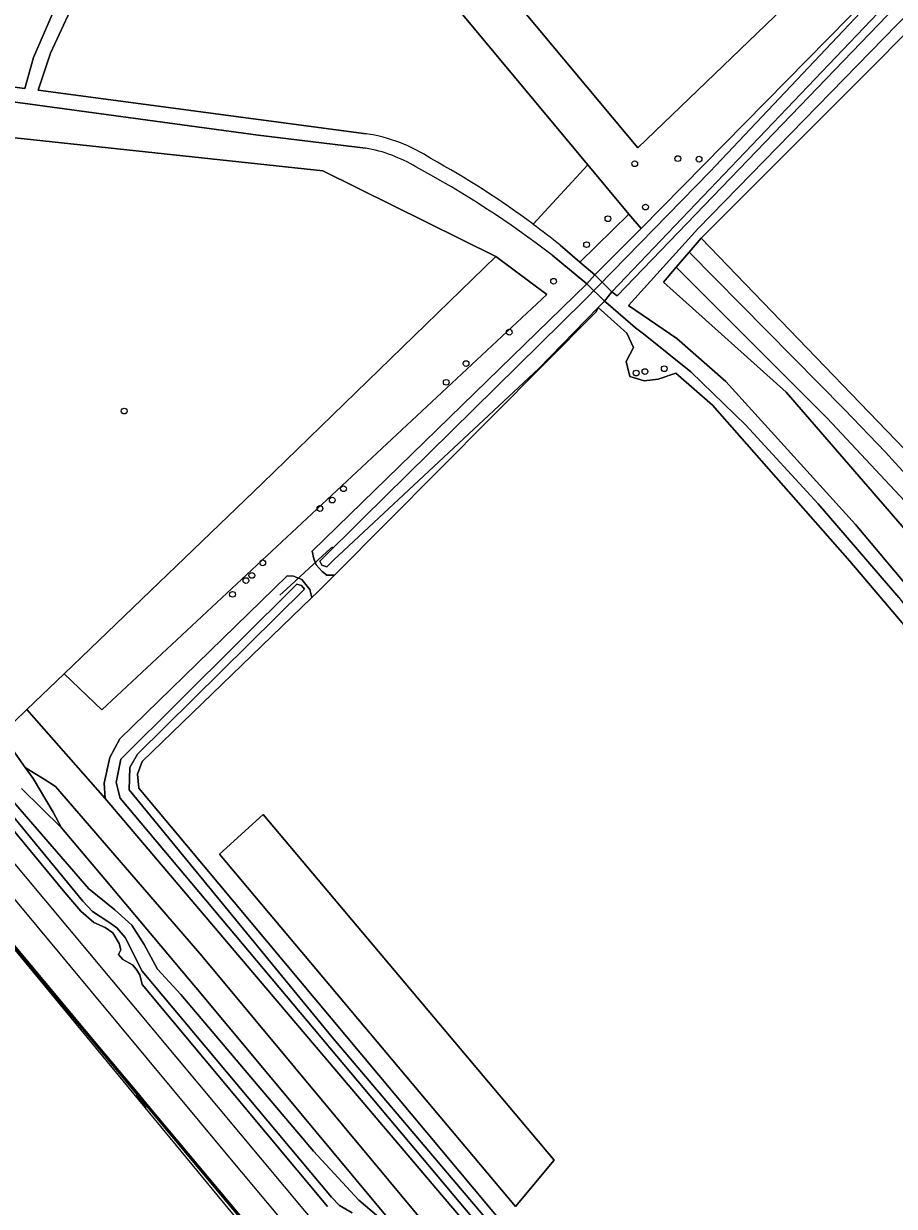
# Model space of a CAD drawing. Extents: x 164494 to 166241, y 382475 to 384495.
# Drawn here: x 164719.3 to 164866.8, y 383132.9 to 383333.2 of the extents above; entities that cross this region are included whole.
import ezdxf

# ---------------------------------------------------------------- set-up
doc = ezdxf.new("R2010")
doc.units = 0
for name, color, linetype in [('IMGEO_Boom', 7, 'Continuous'), ('IMGEO_Bouwland', 7, 'Continuous'), ('IMGEO_Dek', 7, 'Continuous'), ('IMGEO_Duiker', 7, 'Continuous'), ('IMGEO_Geluidsscherm', 7, 'Continuous'), ('IMGEO_Grasland_agrarisch', 7, 'Continuous'), ('IMGEO_Grasland_overig', 7, 'Continuous'), ('IMGEO_Greppel_droge_sloot', 7, 'Continuous'), ('IMGEO_Groenvoorziening', 7, 'Continuous'), ('IMGEO_Hek', 7, 'Continuous'), ('IMGEO_Loofbos', 7, 'Continuous'), ('IMGEO_Muur', 7, 'Continuous'), ('IMGEO_Oever', 7, 'Continuous'), ('IMGEO_Spoor', 7, 'Continuous'), ('IMGEO_Spoorbaan_halfverhard', 7, 'Continuous'), ('IMGEO_Terreindeel_gesloten', 7, 'Continuous'), ('IMGEO_Voetpad_halfverhard', 7, 'Continuous'), ('IMGEO_Voetpad_open', 7, 'Continuous'), ('IMGEO_Waterloop', 7, 'Continuous')]:
    doc.layers.add(name, color=color, linetype=linetype)

msp = doc.modelspace()

# ---------------------------------------------------------------- linework, layer by layer
at = {"layer": 'IMGEO_Boom'}
for centre in [(164830.14, 383310.37), (164833.73, 383310.29), (164822.83, 383309.51), (164824.65, 383302.17), (164818.29, 383300.2), (164814.69, 383295.8), (164809.09, 383289.6), (164801.58, 383280.97), (164794.26, 383275.65), (164824.57, 383274.3), (164827.83, 383274.79), (164790.91, 383272.48), (164823.07, 383274.06), (164736.35, 383267.62), (164773.5, 383254.46), (164771.6, 383252.54), (164769.51, 383251.11), (164759.82, 383241.91), (164756.97, 383238.9), (164757.97, 383239.78), (164754.71, 383236.57)]:
    msp.add_circle(centre, 0.489, dxfattribs=at)
at = {"layer": 'IMGEO_Bouwland'}
for points in [[(164816.99, 383382.01), (164793.46, 383363.04), (164790.01, 383366.85), (164811.69, 383384.65), (164777.98, 383396.06), (164773.93, 383395.61), (164765.59, 383393.08), (164759.82, 383389.84), (164789.34, 383353.03), (164823.35, 383312.21), (164855.14, 383342.79), (164849.87, 383348.2), (164848.36, 383349.76)], [(164759.92, 383199.26), (164809.16, 383140.72), (164802.63, 383132.9), (164752.5, 383192.53)]]:
    msp.add_lwpolyline(points, close=True, dxfattribs=at)
msp.add_lwpolyline([(164870.04, 383229.47), (164859.26, 383242.18), (164846.79, 383256.38), (164836, 383268.62), (164829.8, 383274.01), (164826.81, 383272.99), (164824.43, 383272.75), (164821.99, 383273.47), (164821.39, 383275.99), (164822.6, 383278.36), (164821.52, 383280.82), (164816.62, 383285.14), (164816.28, 383284.42), (164771.97, 383239.83), (164769.05, 383236.9), (164768.14, 383236.01), (164739.4, 383208.24), (164738.62, 383206.12), (164738.83, 383203.72), (164801.12, 383129.24)], dxfattribs=at)
at = {"layer": 'IMGEO_Dek'}
msp.add_lwpolyline([(164816.06, 383290.71), (164814.72, 383289.18), (164817.69, 383286.23), (164818.94, 383287.8)], close=True, dxfattribs=at)
at = {"layer": 'IMGEO_Duiker'}
msp.add_lwpolyline([(164771.64, 383244.61), (164770.69, 383243.75), (164763.85, 383237.47), (164762.72, 383236.44)], dxfattribs=at)
at = {"layer": 'IMGEO_Geluidsscherm'}
for points in [[(164630.07, 383281.29), (164635.29, 383275.18), (164643.14, 383265.93), (164651.07, 383256.64), (164656.01, 383250.73), (164666.29, 383238.37), (164671.42, 383232.24), (164676.29, 383226.41), (164676.48, 383226.18), (164677.7, 383224.72), (164677.86, 383224.53), (164682.45, 383219.03), (164690.18, 383209.83), (164695.34, 383203.64), (164708.09, 383188.28), (164718.39, 383175.98), (164731.7, 383160.01), (164738.6, 383151.76), (164738.8, 383151.51), (164740.02, 383150.06), (164740.17, 383149.88), (164762.76, 383122.85)], [(164630.26, 383281.45), (164635.48, 383275.34), (164643.33, 383266.1), (164651.26, 383256.8), (164656.2, 383250.89), (164666.48, 383238.53), (164671.61, 383232.4), (164676.67, 383226.34), (164677.89, 383224.88), (164682.64, 383219.19), (164690.37, 383209.99), (164695.53, 383203.8), (164708.28, 383188.44), (164718.58, 383176.14), (164731.89, 383160.17), (164738.99, 383151.67), (164740.21, 383150.22), (164762.95, 383123.02)]]:
    msp.add_lwpolyline(points, dxfattribs=at)
at = {"layer": 'IMGEO_Grasland_agrarisch'}
for points in [[(164934.11, 383311.92), (164929.02, 383318.47), (164901.77, 383355.27), (164897.46, 383360.39), (164834.21, 383297.03), (164834.1, 383296.91), (164881.99, 383247.23), (164898.48, 383225.71), (164939.55, 383255.93), (164960.04, 383278.08), (164955.63, 383284.19), (164935.17, 383310.55), (164875.47, 383265.01), (164875, 383265.61)], [(164717.65, 383214.93), (164719.87, 383217.06), (164726.2, 383223.12), (164759.77, 383255.42), (164799.31, 383293.78), (164769.99, 383308.3), (164682.99, 383317.62), (164650.95, 383293.8)]]:
    msp.add_lwpolyline(points, close=True, dxfattribs=at)
at = {"layer": 'IMGEO_Grasland_overig'}
msp.add_lwpolyline([(164829.85, 383291.97), (164855.4, 383266.42), (164871.8, 383248.93), (164877.05, 383242.37), (164881.87, 383235.84), (164886.01, 383229.47), (164890.25, 383221.61), (164891.43, 383218.89), (164896.71, 383222.7), (164892.14, 383229.16), (164888.04, 383234.54), (164882.15, 383241.83), (164875.01, 383250), (164865.29, 383260.63), (164858.39, 383267.87), (164832.08, 383294.55)], close=True, dxfattribs=at)
for points in [[(164694.48, 383224.59), (164726.32, 383186.05), (164729.02, 383182.89), (164731.23, 383180.99), (164733.15, 383180.15), (164734.41, 383179.25), (164735.5, 383177.44), (164735.77, 383176.34), (164735.41, 383175.54), (164736.11, 383174.72), (164737.74, 383173.83), (164738.39, 383173.06), (164739.02, 383172.12), (164739.42, 383170.47), (164770.81, 383132.85)], [(164711.56, 383206.17), (164729.35, 383184.61), (164730.96, 383182.86), (164733.58, 383181.17), (164735.13, 383180.07), (164736.52, 383178.45), (164739.41, 383172.71), (164771.49, 383134.47), (164772.82, 383133.04), (164774.99, 383131.79)], [(164774.99, 383131.79), (164772.82, 383133.04), (164771.49, 383134.47), (164739.41, 383172.71), (164736.52, 383178.45), (164735.13, 383180.07), (164733.58, 383181.17), (164730.96, 383182.86), (164729.35, 383184.61), (164711.56, 383206.17)], [(164779.49, 383131.06), (164776.09, 383133.97), (164768.41, 383142.27), (164745.96, 383168.76), (164741.98, 383173.09), (164739.76, 383177.23), (164737.65, 383180.51), (164734.75, 383183.14), (164730.34, 383186.66), (164716.13, 383203.1)], [(164716.13, 383203.1), (164730.34, 383186.66), (164734.75, 383183.14), (164737.65, 383180.51), (164739.76, 383177.23), (164741.98, 383173.09), (164745.96, 383168.76), (164768.41, 383142.27), (164776.09, 383133.97), (164779.49, 383131.06)], [(164783.15, 383128.36), (164749.68, 383168.56), (164733.06, 383188.3), (164725.76, 383197.02), (164718.96, 383203.68)]]:
    msp.add_lwpolyline(points, dxfattribs=at)
at = {"layer": 'IMGEO_Greppel_droge_sloot'}
msp.add_lwpolyline([(164718.96, 383203.68), (164725.76, 383197.02), (164724.31, 383199.68), (164720.92, 383205.36), (164719.59, 383207.25), (164717.07, 383210.84)], dxfattribs=at)
at = {"layer": 'IMGEO_Groenvoorziening'}
for points in [[(164889.37, 383368.11), (164887.01, 383369.62), (164877.05, 383355.62), (164871.26, 383348.04), (164865.72, 383341.84), (164866.1, 383341.43), (164888.56, 383364.26), (164890.41, 383362.34), (164867.55, 383338.81), (164818.94, 383287.8), (164819.83, 383287.14), (164868.52, 383337.74), (164872.96, 383342.53), (164893.95, 383364.49)], [(164900.38, 383174.13), (164894.84, 383206.34), (164889.57, 383219.8), (164879.02, 383234.83), (164868.11, 383248.12), (164848.48, 383270.83), (164827.68, 383289.45), (164829.85, 383291.97), (164832.08, 383294.55), (164834.1, 383296.91), (164834.21, 383297.03), (164897.46, 383360.39), (164895.55, 383362.67), (164869.54, 383335.41), (164833.52, 383298.51), (164821.76, 383285.5), (164829.94, 383279.92), (164838.27, 383272.6), (164860.23, 383248.42), (164869.65, 383237.19), (164879.1, 383225.42), (164884.45, 383217.53)], [(164805.61, 383299.28), (164814.89, 383309.35), (164779.82, 383351.45), (164747.15, 383334.87), (164733.23, 383354.45), (164731.53, 383352.39), (164732.45, 383348.53), (164731.95, 383345.67), (164723.87, 383328.25), (164721.76, 383321.99), (164777.34, 383314.59)], [(164631.97, 383333.88), (164719.54, 383322.28), (164721.02, 383327.49), (164724.34, 383335.2), (164729.41, 383346.58)], [(164777.24, 383312.13), (164759.03, 383314.37), (164631.9, 383331.6)], [(164682.99, 383317.62), (164769.99, 383308.3), (164799.31, 383293.78), (164807.92, 383287.38), (164732.59, 383217.03), (164726.2, 383223.12), (164719.87, 383217.06), (164733.16, 383202.01), (164732.99, 383204.61), (164733.95, 383208.93), (164735.6, 383212.07), (164763.98, 383239.73), (164765.03, 383239.67), (164766.42, 383239.11), (164767.81, 383237.37), (164768.14, 383236.01), (164769.05, 383236.9), (164771.97, 383239.83), (164770.7, 383239.79), (164769.89, 383240.44), (164768.86, 383241.55), (164768.48, 383242.57), (164768.22, 383243.86), (164814.72, 383289.18)], [(164814.72, 383289.18), (164808.86, 383294)], [(164867.59, 383236.04), (164853.88, 383251.9), (164841.63, 383265.23), (164832.33, 383274.28), (164824.29, 383280.67), (164822.95, 383281.73), (164818.31, 383285.7), (164817.69, 383286.23), (164816.62, 383285.14), (164821.52, 383280.82), (164822.6, 383278.36), (164821.39, 383275.99), (164821.99, 383273.47), (164824.43, 383272.75), (164826.81, 383272.99), (164829.8, 383274.01), (164836, 383268.62), (164846.79, 383256.38), (164859.26, 383242.18), (164870.04, 383229.47)], [(164849.62, 383064.71), (164733.16, 383202.01), (164719.87, 383217.06), (164717.65, 383214.93)], [(164717.07, 383210.84), (164719.59, 383207.25), (164720.93, 383206.39), (164722.79, 383205.24), (164724.74, 383203.99), (164749.48, 383175.33), (164789.04, 383127.85)], [(164702.35, 383195.05), (164784.15, 383095.87)], [(164762.76, 383122.85), (164740.17, 383149.88), (164739.94, 383149.69), (164739.79, 383149.86), (164738.57, 383151.32), (164738.37, 383151.57), (164738.6, 383151.76), (164731.7, 383160.01), (164718.39, 383175.98)]]:
    msp.add_lwpolyline(points, dxfattribs=at)
for points in [[(164821.86, 383300.98), (164813.53, 383292.86), (164816.06, 383290.71), (164823.9, 383298.53)], [(164959.97, 383268.39), (164963.61, 383272.68), (164965.05, 383274.38), (164961.24, 383279.38), (164960.04, 383278.08), (164939.55, 383255.93), (164898.48, 383225.71), (164881.99, 383247.23), (164834.1, 383296.91), (164832.08, 383294.55), (164858.39, 383267.87), (164865.29, 383260.63), (164875.01, 383250), (164882.15, 383241.83), (164888.04, 383234.54), (164892.14, 383229.16), (164896.71, 383222.7), (164897.51, 383223.29)]]:
    msp.add_lwpolyline(points, close=True, dxfattribs=at)
for centre, radius, start, end in [((164773.32, 383287.79), 27.1, 56.44, 81.4717), ((164773.26, 383288.35), 24.12, 58.7275, 80.4947), ((164705.91, 383160.48), 168.6, 52.3668, 61.7231), ((164719.32, 383183.79), 144.16, 53.2349, 61.4132)]:
    msp.add_arc(centre, radius, start, end, dxfattribs=at)
at = {"layer": 'IMGEO_Hek'}
for points in [[(164532.13, 383417.14), (164546.47, 383402.54), (164553.05, 383395.84), (164567.11, 383381.49), (164568.81, 383379.76), (164569.83, 383378.65), (164587.45, 383359.42), (164615.87, 383327.81), (164640.51, 383299.89), (164650.27, 383288.61), (164668.17, 383267.71), (164695.9, 383235.58), (164717.07, 383210.84), (164719.59, 383207.25), (164720.92, 383205.36), (164724.31, 383199.68), (164725.76, 383197.02), (164733.06, 383188.3), (164749.68, 383168.56), (164783.15, 383128.36)], [(164682.99, 383317.62), (164769.99, 383308.3), (164799.31, 383293.78)], [(164719.87, 383217.06), (164717.65, 383214.93), (164650.95, 383293.8)], [(164799.31, 383293.78), (164759.77, 383255.42), (164726.2, 383223.12)], [(164726.2, 383223.12), (164719.87, 383217.06)]]:
    msp.add_lwpolyline(points, dxfattribs=at)
at = {"layer": 'IMGEO_Loofbos'}
for points in [[(164755.15, 383381.05), (164779.82, 383351.45), (164814.89, 383309.35), (164821.86, 383300.98), (164823.9, 383298.53), (164866.1, 383341.43), (164865.72, 383341.84), (164862.53, 383345.28), (164858.33, 383345.85), (164857.15, 383344.72), (164855.14, 383342.79), (164823.35, 383312.21), (164789.34, 383353.03), (164759.82, 383389.84), (164758.08, 383392.02)], [(164810.21, 383295.69), (164813.53, 383292.86), (164821.86, 383300.98), (164814.89, 383309.35), (164805.61, 383299.28)], [(164903.43, 383192.65), (164899.35, 383213.93), (164901.16, 383214.86), (164900.71, 383215.89), (164897.83, 383222.54), (164897.51, 383223.29), (164896.71, 383222.7), (164891.43, 383218.89), (164890.25, 383221.61), (164886.01, 383229.47), (164881.87, 383235.84), (164877.05, 383242.37), (164871.8, 383248.93), (164855.4, 383266.42), (164829.85, 383291.97), (164827.68, 383289.45), (164848.48, 383270.83), (164868.11, 383248.12), (164879.02, 383234.83), (164889.57, 383219.8), (164894.84, 383206.34), (164900.38, 383174.13)]]:
    msp.add_lwpolyline(points, dxfattribs=at)
for points in [[(164726.2, 383223.12), (164732.59, 383217.03), (164807.92, 383287.38), (164799.31, 383293.78), (164759.77, 383255.42)], [(164759.92, 383199.26), (164752.5, 383192.53), (164802.63, 383132.9), (164809.16, 383140.72)]]:
    msp.add_lwpolyline(points, close=True, dxfattribs=at)
msp.add_arc((164718.46, 383182.69), 145.55, 50.9289, 53.2246, dxfattribs=at)
at = {"layer": 'IMGEO_Muur'}
for points in [[(164718.39, 383175.98), (164731.7, 383160.01), (164738.6, 383151.76), (164738.8, 383151.51), (164740.02, 383150.06), (164740.17, 383149.88), (164762.76, 383122.85)], [(164762.95, 383123.02), (164740.21, 383150.22), (164738.99, 383151.67), (164731.89, 383160.17), (164718.58, 383176.14)]]:
    msp.add_lwpolyline(points, dxfattribs=at)
at = {"layer": 'IMGEO_Oever'}
for points in [[(164816.62, 383285.14), (164806.52, 383274.79), (164771.86, 383242.39), (164770.66, 383241.21), (164769.83, 383241.53), (164769.48, 383242.16), (164776.77, 383249.42), (164814.24, 383286.34), (164835.55, 383308.15), (164888.56, 383364.26), (164866.1, 383341.43), (164823.9, 383298.53), (164816.06, 383290.71), (164814.72, 383289.18), (164768.22, 383243.86), (164768.48, 383242.57), (164768.86, 383241.55), (164769.89, 383240.44), (164770.7, 383239.79), (164771.97, 383239.83), (164816.28, 383284.42)], [(164768.14, 383236.01), (164767.81, 383237.37), (164766.42, 383239.11), (164765.03, 383239.67), (164763.98, 383239.73), (164735.6, 383212.07), (164733.95, 383208.93), (164732.99, 383204.61), (164733.16, 383202.01), (164849.62, 383064.71), (164854.02, 383059.45), (164856.14, 383060.61), (164858.17, 383062.23), (164858.29, 383063.11), (164855.4, 383067.31), (164854.18, 383069.08), (164813.89, 383114.13), (164801.12, 383129.24), (164738.83, 383203.72), (164738.62, 383206.12), (164739.4, 383208.24)], [(164765.6, 383238.3), (164766.38, 383238.08), (164766.88, 383237.46), (164738.61, 383209.49), (164737.31, 383207.23), (164737.18, 383203.48), (164771.5, 383161.61), (164855.9, 383062.17), (164854.08, 383061.04), (164735.65, 383202.02), (164735.01, 383204.71), (164735.81, 383208.62)]]:
    msp.add_lwpolyline(points, close=True, dxfattribs=at)
at = {"layer": 'IMGEO_Spoor'}
for points in [[(164497.16, 383435.76), (164505.01, 383428.31), (164523.25, 383410.43), (164538.04, 383395.69), (164557.43, 383375.71), (164570.01, 383362.48), (164585.76, 383345.51), (164600.35, 383329.41), (164613.46, 383314.64), (164620.68, 383306.41), (164626.03, 383300.15), (164652.19, 383269.4), (164681.85, 383233.76), (164715.83, 383193.24), (164785.24, 383110.17), (164816.48, 383072.61), (164890.55, 382984.09), (164958.66, 382902.34), (164967.09, 382892.29)], [(164494.45, 383433), (164503, 383424.89), (164513.86, 383414.22), (164535.42, 383392.64), (164546.22, 383381.6), (164561.18, 383366.01), (164572.19, 383354.32), (164582.17, 383343.51), (164593.42, 383331.17), (164603.76, 383319.61), (164615.18, 383306.6), (164626.39, 383293.63), (164637.88, 383280.18), (164662.08, 383251.56), (164693.34, 383214.26), (164754.17, 383141.12), (164812.5, 383071.43), (164837.86, 383040.96), (164896.06, 382971.37), (164932.4, 382927.69), (164964.12, 382889.8)]]:
    msp.add_lwpolyline(points, dxfattribs=at)
at = {"layer": 'IMGEO_Spoorbaan_halfverhard'}
for points in [[(164770.81, 383132.85), (164739.42, 383170.47), (164739.02, 383172.12), (164738.39, 383173.06), (164737.74, 383173.83), (164736.11, 383174.72), (164735.41, 383175.54), (164735.77, 383176.34), (164735.5, 383177.44), (164734.41, 383179.25), (164733.15, 383180.15), (164731.23, 383180.99), (164729.02, 383182.89), (164726.32, 383186.05), (164694.48, 383224.59)], [(164718.58, 383176.14), (164731.89, 383160.17), (164738.99, 383151.67), (164740.21, 383150.22), (164762.95, 383123.02)]]:
    msp.add_lwpolyline(points, dxfattribs=at)
at = {"layer": 'IMGEO_Terreindeel_gesloten'}
msp.add_lwpolyline([(164740.02, 383150.06), (164738.8, 383151.51), (164738.6, 383151.76), (164738.37, 383151.57), (164738.57, 383151.32), (164739.79, 383149.86), (164739.94, 383149.69), (164740.17, 383149.88)], close=True, dxfattribs=at)
at = {"layer": 'IMGEO_Voetpad_halfverhard'}
for points in [[(164777.34, 383314.59), (164721.76, 383321.99), (164723.87, 383328.25), (164731.95, 383345.67), (164732.45, 383348.53), (164731.53, 383352.39), (164729.61, 383351.14)], [(164729.41, 383346.58), (164724.34, 383335.2), (164721.02, 383327.49), (164719.54, 383322.28), (164631.97, 383333.88)], [(164868.52, 383337.74), (164819.83, 383287.14), (164818.94, 383287.8), (164817.69, 383286.23), (164818.31, 383285.7), (164822.95, 383281.73), (164824.29, 383280.67), (164832.33, 383274.28), (164841.63, 383265.23), (164853.88, 383251.9), (164867.59, 383236.04), (164878.61, 383221.84), (164882.81, 383215.85)], [(164884.45, 383217.53), (164879.1, 383225.42), (164869.65, 383237.19), (164860.23, 383248.42), (164838.27, 383272.6), (164829.94, 383279.92), (164821.76, 383285.5), (164833.52, 383298.51), (164869.54, 383335.41)], [(164631.9, 383331.6), (164759.03, 383314.37), (164777.24, 383312.13)], [(164808.86, 383294), (164814.72, 383289.18), (164816.06, 383290.71), (164813.53, 383292.86), (164810.21, 383295.69)]]:
    msp.add_lwpolyline(points, dxfattribs=at)
for centre, radius, start, end in [((164773.32, 383287.79), 27.1, 56.44, 81.4717), ((164773.26, 383288.35), 24.12, 58.7275, 80.4947), ((164705.91, 383160.48), 168.6, 52.3668, 61.7231), ((164719.32, 383183.79), 144.16, 53.2349, 61.4132), ((164718.46, 383182.69), 145.55, 50.9289, 53.2246)]:
    msp.add_arc(centre, radius, start, end, dxfattribs=at)
at = {"layer": 'IMGEO_Voetpad_open'}
msp.add_lwpolyline([(164814.72, 383289.18), (164817.69, 383286.23), (164818.94, 383287.8), (164816.06, 383290.71)], close=True, dxfattribs=at)
at = {"layer": 'IMGEO_Waterloop'}
for points in [[(164769.48, 383242.16), (164769.83, 383241.53), (164770.66, 383241.21), (164771.86, 383242.39), (164806.52, 383274.79), (164816.62, 383285.14), (164817.69, 383286.23), (164818.94, 383287.8), (164867.55, 383338.81), (164890.41, 383362.34), (164888.56, 383364.26), (164835.55, 383308.15), (164814.24, 383286.34), (164776.77, 383249.42)], [(164766.88, 383237.46), (164766.38, 383238.08), (164765.6, 383238.3), (164735.81, 383208.62), (164735.01, 383204.71), (164735.65, 383202.02), (164854.08, 383061.04), (164855.9, 383062.17), (164771.5, 383161.61), (164737.18, 383203.48), (164737.31, 383207.23), (164738.61, 383209.49)], [(164720.92, 383205.36), (164724.31, 383199.68), (164725.76, 383197.02), (164733.06, 383188.3), (164749.68, 383168.56), (164783.15, 383128.36), (164821.67, 383082.19), (164846.05, 383053.08), (164878.38, 383014.85), (164897.52, 382991.91), (164898.81, 382990.39), (164900.88, 382992.15), (164900.73, 382995.36), (164896.77, 383000), (164894.3, 383002.92), (164879.7, 383020.17), (164874.04, 383027.64), (164833.1, 383076.89), (164789.04, 383127.85), (164749.48, 383175.33), (164724.74, 383203.99), (164722.79, 383205.24), (164720.93, 383206.39), (164719.59, 383207.25)]]:
    msp.add_lwpolyline(points, close=True, dxfattribs=at)

doc.saveas('drawing.dxf')
